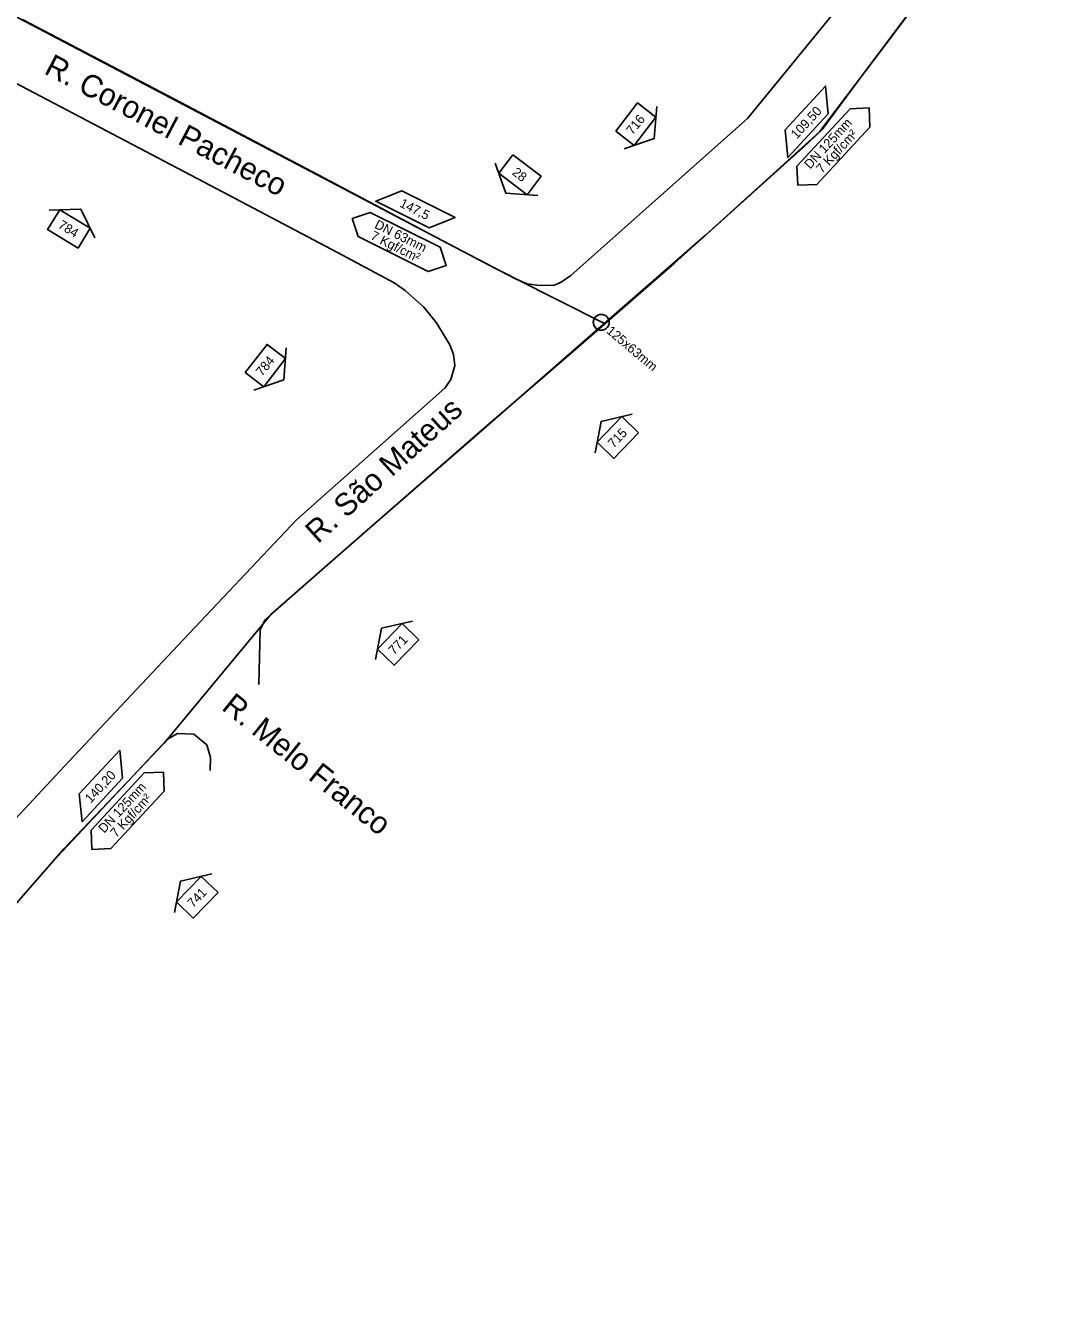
# Model space of a CAD drawing. Extents: x 656692 to 673945, y 7585994 to 7599066.
# Drawn here: x 669220.6 to 669548.8, y 7590827.5 to 7591240.2 of the extents above; entities that cross this region are included whole.
import ezdxf

# ---------------------------------------------------------------- set-up
doc = ezdxf.new("R2010")
doc.units = 0
for name, color, linetype in [('FORMATO', 7, 'Continuous'), ('LOGRADOURO', 7, 'Continuous'), ('LOGRADOURO_TEXTO', 7, 'Continuous'), ('NUM_REF', 7, 'Continuous'), ('SIMBOLO', 7, 'Continuous'), ('TEXTO', 7, 'Continuous'), ('TUBO_PEAD_GN_125', 7, 'Continuous'), ('TUBO_PEAD_GN_63', 7, 'Continuous')]:
    doc.layers.add(name, color=color, linetype=linetype)

# ---------------------------------------------------------------- blocks, each defined once
blk = doc.blocks.new('INTERLIGACAO_5')
at = {"layer": 'SIMBOLO'}
blk.add_circle((0, 0), 1.28, dxfattribs=at)
for start, end in [(0, 180), (180, 0)]:
    blk.add_arc((0, 0), 1.28, start, end, dxfattribs=at)
blk = doc.blocks.new('NUM_REF_1')
at = {"layer": 'NUM_REF'}
blk.add_lwpolyline([(-4.3125, 0.9375), (0, 3.75), (4.3125, 0.9375)], dxfattribs=at)
blk.add_lwpolyline([(2.875, -1.875), (2.875, 1.875), (-2.875, 1.875), (-2.875, -1.875)], close=True, dxfattribs=at)

msp = doc.modelspace()

# ---------------------------------------------------------------- linework, layer by layer
at = {"layer": 'LOGRADOURO'}
for points in [[(669548.77, 7591292.47), (669545.41, 7591291.52), (669540.88, 7591289.11), (669536.41, 7591285.11), (669518.37, 7591261.19), (669500.55, 7591237.3), (669476.8, 7591205.89), (669440.06, 7591172.57), (669409.69, 7591146.07), (669365.28, 7591107.23), (669330.81, 7591077.32), (669299.7, 7591050.16), (669297.89, 7591048.38), (669296.26, 7591045.28), (669295.9, 7591027.58)], [(669219.62, 7591242.17), (669266.65, 7591217.53), (669316.86, 7591191.12), (669356.9, 7591169.83), (669378.5, 7591158.62), (669382.5, 7591156.86), (669385.75, 7591156.4), (669391, 7591156.32), (669393.47, 7591157.42), (669396.54, 7591159.52), (669423.63, 7591183.66), (669453.58, 7591210.22), (669485.04, 7591248.78)], [(669215.84, 7590982.59), (669234.69, 7591002.79), (669269.79, 7591040.27), (669307.97, 7591080.7), (669333.94, 7591103.7), (669355.87, 7591123.2), (669357.78, 7591126.01), (669359.1, 7591130.55), (669358.73, 7591134.04), (669357.48, 7591137.14), (669353.23, 7591144.27), (669349.1, 7591149.36), (669343.13, 7591154.75), (669339.51, 7591157.18), (669321.26, 7591166.95), (669284.3, 7591186.48), (669189.73, 7591236.18)], [(669131.04, 7590827.45), (669124.54, 7590833.08), (669121.71, 7590837.33), (669121.11, 7590842.03), (669121.96, 7590845.3), (669126.08, 7590851.15), (669127.47, 7590852.74), (669147.1, 7590875.55), (669174.18, 7590906.98), (669200.5, 7590937.52), (669229.33, 7590970.44), (669245.48, 7590987.58), (669266.38, 7591009.87), (669269.61, 7591011.67), (669274.85, 7591011.54), (669279.13, 7591008.03), (669280.3, 7591004), (669280.17, 7590999.75)]]:
    msp.add_lwpolyline(points, dxfattribs=at)
at = {"layer": 'SIMBOLO'}
for points in [[(669479.67, 7591211.69), (669466.62, 7591197.58), (669465.74, 7591206.56), (669478.78, 7591220.68)], [(669350.82, 7591174.91), (669333.62, 7591183.5), (669342.01, 7591186.85), (669359.2, 7591178.26)], [(669251.83, 7590997.34), (669238.79, 7590983.23), (669237.9, 7590992.22), (669250.95, 7591006.33)]]:
    msp.add_lwpolyline(points, close=True, dxfattribs=at)
for points in [[(669469.79, 7591188.67), (669469.55, 7591194.85), (669486.69, 7591213.39), (669492.87, 7591213.64), (669493.11, 7591207.45), (669475.97, 7591188.91), (669469.79, 7591188.67)], [(669325.95, 7591177.97), (669331.82, 7591179.93), (669354.41, 7591168.64), (669356.37, 7591162.77), (669350.5, 7591160.81), (669327.91, 7591172.1), (669325.95, 7591177.97)], [(669241.96, 7590974.32), (669241.71, 7590980.5), (669258.85, 7590999.05), (669265.04, 7590999.29), (669265.28, 7590993.11), (669248.14, 7590974.56), (669241.96, 7590974.32)]]:
    msp.add_lwpolyline(points, dxfattribs=at)
at = {"layer": 'TUBO_PEAD_GN_125'}
msp.add_lwpolyline([(669197.16, 7590933.63), (669232.89, 7590974.47), (669265.28, 7591008.61), (669299.27, 7591049.63), (669320.45, 7591068.33), (669367.2, 7591109.14), (669398.26, 7591135.9), (669430.01, 7591163.58), (669471.68, 7591200.96), (669477.68, 7591206.65), (669491.11, 7591224.8), (669509.65, 7591249.55)], dxfattribs=at)
at = {"layer": 'TUBO_PEAD_GN_63'}
msp.add_lwpolyline([(669407.23, 7591144.17), (669378.38, 7591158.68), (669377.21, 7591159.29), (669372.07, 7591161.96), (669365.87, 7591165.18), (669301.77, 7591198.83), (669164.62, 7591270.87), (669145.57, 7591281.26)], dxfattribs=at)

# ---------------------------------------------------------------- block references
at = {"layer": 'FORMATO'}
for p, xscale, yscale, rotation in [((669417.53, 7591208.39), 2, 2.0000000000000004, -127.60214128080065), ((669380.13, 7591192.08), 1.9999999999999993, 1.9999999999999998, 142.86084401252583), ((669234.55, 7591174.56), 1.9999999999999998, 2.0000000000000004, -31.287458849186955), ((669297.98, 7591130.48), 2, 2.0000000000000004, -127.60214128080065), ((669411.71, 7591107.25), 1.9999999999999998, 2.0000000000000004, 45.9592691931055), ((669340.86, 7591040.48), 1.9999999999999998, 2.0000000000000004, 45.9592691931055), ((669276, 7590958.88), 1.9999999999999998, 2.0000000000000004, 45.9592691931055)]:
    msp.add_blockref('NUM_REF_1', p, dxfattribs=dict(at, xscale=xscale, yscale=yscale, rotation=rotation))
at = {"layer": 'SIMBOLO', "xscale": 2, "yscale": 2, "rotation": -40.263999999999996}
msp.add_blockref('INTERLIGACAO_5', (669406.38, 7591144.43), dxfattribs=at)

# ---------------------------------------------------------------- texts
for s, rotation, p in [('716', 50.8935, (669416.49, 7591204.73)), ('28', 321.3565, (669377.37, 7591192.36)), ('784', 328.7125, (669230.79, 7591175.1)), ('125x63mm', 319.736, (669407.82, 7591141.25)), ('784', 50.8935, (669296.94, 7591126.82)), ('715', 45.9593, (669410.35, 7591103.69)), ('771', 45.9593, (669339.51, 7591036.93)), ('741', 45.9593, (669274.65, 7590955.32))]:
    msp.add_text(s, height=3, rotation=rotation).set_placement(p)
at = {"layer": 'LOGRADOURO_TEXTO'}
for s, rotation, p in [('R. Coronel Pacheco', 332.2922, (669226.2, 7591224.9)), ('R. São Mateus', 42.0986, (669314.92, 7591072.78)), ('R. Melo Franco', 321.2078, (669283.51, 7591019.65))]:
    msp.add_text(s, height=7.2, rotation=rotation, dxfattribs=at).set_placement(p)
at = {"layer": 'TEXTO'}
for s, rotation, p in [('109,50', 47.251, (669469.46, 7591203.4)), ('DN 125mm', 47.251, (669473.77, 7591193.71)), ('7 Kgf/cm²', 47.251, (669477.67, 7591192.33)), ('147,5', 333.4498, (669341.05, 7591181.88)), ('DN 63mm', 333.4498, (669332.95, 7591175.03)), ('7 Kgf/cm²', 333.4498, (669331.67, 7591171.42)), ('140,20', 47.251, (669241.62, 7590989.06)), ('DN 125mm', 47.251, (669245.94, 7590979.36)), ('7 Kgf/cm²', 47.251, (669249.83, 7590977.98))]:
    msp.add_text(s, height=3, rotation=rotation, dxfattribs=at).set_placement(p)

doc.saveas('drawing.dxf')
